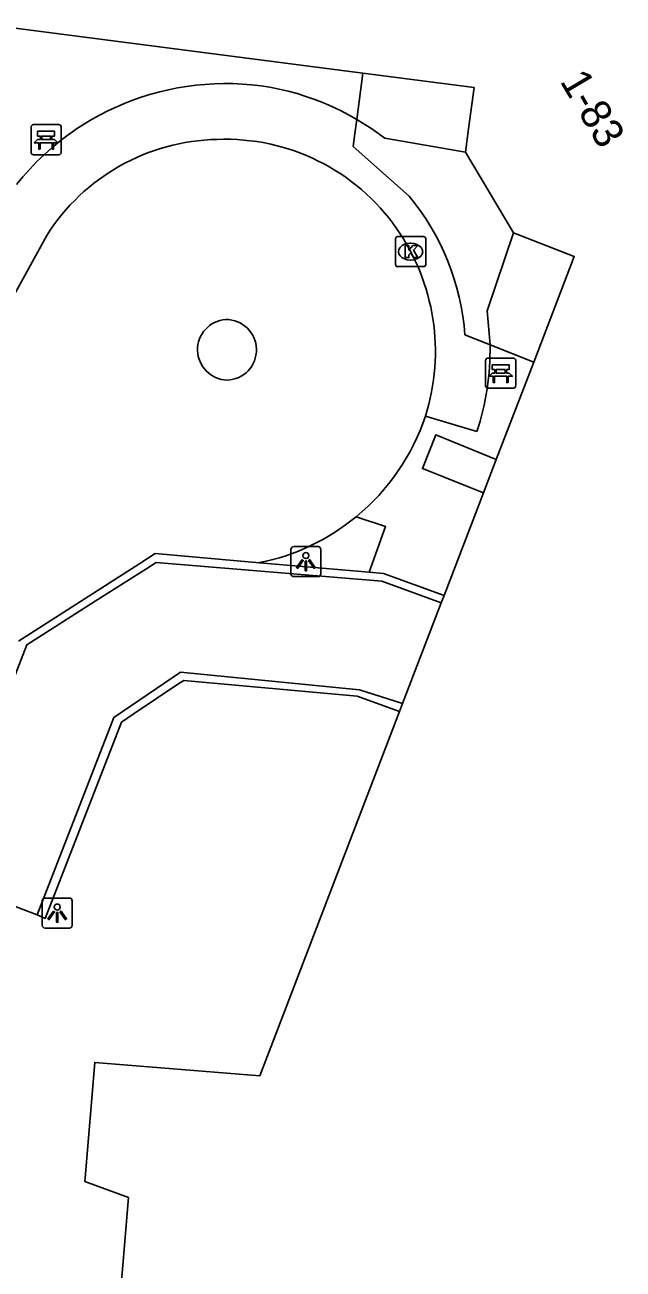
# Model space of a CAD drawing. Extents: x 159961 to 160856, y 382704 to 383353.
# Drawn here: x 160632 to 160651.88, y 383212.13 to 383253.46 of the extents above; entities that cross this region are included whole.
import ezdxf

# ---------------------------------------------------------------- set-up
doc = ezdxf.new("R2010")
doc.units = 0
for name, color, linetype in [('IMGEO_Bank', 7, 'Continuous'), ('IMGEO_Kolk', 7, 'Continuous'), ('IMGEO_Lichtpunt', 7, 'Continuous'), ('IMGEO_Muur', 7, 'Continuous'), ('IMGEO_Pand', 7, 'Continuous'), ('IMGEO_Pand_nummerreeks', 7, 'Continuous'), ('IMGEO_Rijbaan_lokaal_open', 7, 'Continuous'), ('IMGEO_Voetpad_open', 7, 'Continuous')]:
    doc.layers.add(name, color=color, linetype=linetype)

msp = doc.modelspace()

# ---------------------------------------------------------------- linework, layer by layer
at = {"layer": 'IMGEO_Bank'}
for p, q in [((160632.204, 383249.221), (160632.204, 383250.062)), ((160632.204, 383250.062), (160632.204, 383249.221)), ((160632.279, 383250.146), (160633.12, 383250.146)), ((160633.12, 383250.146), (160632.279, 383250.146)), ((160632.513, 383249.652), (160632.513, 383249.758)), ((160632.557, 383249.758), (160632.557, 383249.652)), ((160632.845, 383249.764), (160632.563, 383249.764)), ((160632.851, 383249.652), (160632.851, 383249.758)), ((160632.895, 383249.758), (160632.895, 383249.652)), ((160633.204, 383250.071), (160633.204, 383249.23)), ((160633.204, 383249.23), (160633.204, 383250.071)), ((160632.901, 383249.544), (160632.508, 383249.544)), ((160632.563, 383249.646), (160632.845, 383249.646)), ((160633.129, 383249.146), (160632.288, 383249.146)), ((160632.288, 383249.146), (160633.129, 383249.146)), ((160647.311, 383241.464), (160647.311, 383242.305)), ((160647.311, 383242.305), (160647.311, 383241.464)), ((160647.386, 383242.389), (160648.227, 383242.389)), ((160648.227, 383242.389), (160647.386, 383242.389)), ((160648.311, 383242.314), (160648.311, 383241.473)), ((160648.311, 383241.473), (160648.311, 383242.314)), ((160647.62, 383241.895), (160647.62, 383242.001)), ((160647.664, 383242.001), (160647.664, 383241.895)), ((160647.952, 383242.007), (160647.67, 383242.007)), ((160647.67, 383241.889), (160647.952, 383241.889)), ((160647.958, 383241.895), (160647.958, 383242.001)), ((160648.002, 383242.001), (160648.002, 383241.895)), ((160648.008, 383241.787), (160647.615, 383241.787)), ((160648.236, 383241.389), (160647.395, 383241.389)), ((160647.395, 383241.389), (160648.236, 383241.389))]:
    msp.add_line(p, q, dxfattribs=at)
for points in [[(160632.507, 383249.764), (160632.421, 383249.764), (160632.421, 383249.925), (160632.984, 383249.925), (160632.984, 383249.764), (160632.901, 383249.764)], [(160632.451, 383249.544), (160632.309, 383249.544), (160632.421, 383249.646), (160632.507, 383249.646)], [(160632.501, 383249.537), (160632.501, 383249.33), (160632.458, 383249.33), (160632.458, 383249.537)], [(160632.901, 383249.646), (160632.984, 383249.646), (160633.096, 383249.544), (160632.957, 383249.544)], [(160632.951, 383249.537), (160632.951, 383249.33), (160632.907, 383249.33), (160632.907, 383249.537)], [(160647.558, 383241.787), (160647.416, 383241.787), (160647.528, 383241.889), (160647.614, 383241.889)], [(160647.614, 383242.007), (160647.528, 383242.007), (160647.528, 383242.168), (160648.091, 383242.168), (160648.091, 383242.007), (160648.008, 383242.007)], [(160648.008, 383241.889), (160648.091, 383241.889), (160648.203, 383241.787), (160648.064, 383241.787)], [(160647.608, 383241.78), (160647.608, 383241.573), (160647.565, 383241.573), (160647.565, 383241.78)], [(160648.058, 383241.78), (160648.058, 383241.573), (160648.014, 383241.573), (160648.014, 383241.78)]]:
    msp.add_lwpolyline(points, dxfattribs=at)
for centre, radius, start, end in [((160632.282, 383250.068), 0.0779, 92.4484, 184.2845), ((160632.282, 383250.068), 0.0779, 92.4484, 184.2845), ((160632.506, 383249.757), 0.00671, 2.8957, 87.1043), ((160632.563, 383249.757), 0.00671, 92.8957, 177.1043), ((160632.845, 383249.757), 0.00671, 2.8957, 87.1043), ((160632.902, 383249.757), 0.00671, 92.8957, 177.1043), ((160633.126, 383250.068), 0.0779, 2.4484, 94.2845), ((160633.126, 383250.068), 0.0779, 2.4484, 94.2845), ((160632.451, 383249.537), 0.00671, 2.8957, 87.1043), ((160632.508, 383249.537), 0.00671, 92.8957, 177.1043), ((160632.506, 383249.653), 0.00671, 272.8957, 357.1043), ((160632.563, 383249.653), 0.00671, 182.8957, 267.1043), ((160632.845, 383249.653), 0.00671, 272.8957, 357.1043), ((160632.902, 383249.653), 0.00671, 182.8957, 267.1043), ((160632.9, 383249.537), 0.00671, 2.8957, 87.1043), ((160632.957, 383249.537), 0.00671, 92.8957, 177.1043), ((160632.282, 383249.224), 0.0779, 182.4484, 274.2845), ((160632.282, 383249.224), 0.0779, 182.4484, 274.2845), ((160633.126, 383249.224), 0.0779, 272.4484, 4.2845), ((160633.126, 383249.224), 0.0779, 272.4484, 4.2845), ((160647.389, 383242.311), 0.0779, 92.4484, 184.2845), ((160647.389, 383242.311), 0.0779, 92.4484, 184.2845), ((160648.233, 383242.311), 0.0779, 2.4484, 94.2845), ((160648.233, 383242.311), 0.0779, 2.4484, 94.2845), ((160647.613, 383242), 0.00671, 2.8957, 87.1043), ((160647.613, 383241.896), 0.00671, 272.8957, 357.1043), ((160647.67, 383242), 0.00671, 92.8957, 177.1043), ((160647.67, 383241.896), 0.00671, 182.8957, 267.1043), ((160647.952, 383242), 0.00671, 2.8957, 87.1043), ((160647.952, 383241.896), 0.00671, 272.8957, 357.1043), ((160648.009, 383242), 0.00671, 92.8957, 177.1043), ((160648.009, 383241.896), 0.00671, 182.8957, 267.1043), ((160647.558, 383241.78), 0.00671, 2.8957, 87.1043), ((160647.615, 383241.78), 0.00671, 92.8957, 177.1043), ((160648.007, 383241.78), 0.00671, 2.8957, 87.1043), ((160648.064, 383241.78), 0.00671, 92.8957, 177.1043), ((160648.233, 383241.467), 0.0779, 272.4484, 4.2845), ((160648.233, 383241.467), 0.0779, 272.4484, 4.2845), ((160647.389, 383241.467), 0.0779, 182.4484, 274.2845), ((160647.389, 383241.467), 0.0779, 182.4484, 274.2845)]:
    msp.add_arc(centre, radius, start, end, dxfattribs=at)
at = {"layer": 'IMGEO_Kolk'}
for p, q in [((160644.317, 383245.5), (160644.317, 383246.352)), ((160644.392, 383246.426), (160645.244, 383246.426)), ((160644.805, 383246.206), (160644.83, 383246.206)), ((160645.318, 383246.352), (160645.318, 383245.5)), ((160644.828, 383245.646), (160644.803, 383245.646)), ((160645.244, 383245.426), (160644.392, 383245.426))]:
    msp.add_line(p, q, dxfattribs=at)
for points in [[(160644.317, 383245.5), (160644.317, 383246.352)], [(160644.392, 383246.426), (160645.244, 383246.426)], [(160644.638, 383246.126), (160644.761, 383246.126), (160644.761, 383245.975), (160644.891, 383246.126), (160645.055, 383246.126), (160644.909, 383245.975), (160645.062, 383245.726), (160644.91, 383245.726), (160644.825, 383245.89), (160644.761, 383245.823), (160644.761, 383245.726), (160644.638, 383245.726), (160644.638, 383246.126)], [(160645.318, 383246.352), (160645.318, 383245.5)], [(160645.244, 383245.426), (160644.392, 383245.426)]]:
    msp.add_lwpolyline(points, dxfattribs=at)
for centre, start, end in [((160644.394, 383246.35), 91.552, 178.448), ((160644.394, 383246.35), 91.552, 178.448), ((160645.242, 383246.35), 1.552, 88.448), ((160645.242, 383246.35), 1.552, 88.448), ((160644.394, 383245.502), 181.552, 268.448), ((160644.394, 383245.502), 181.552, 268.448), ((160645.242, 383245.502), 271.552, 358.448), ((160645.242, 383245.502), 271.552, 358.448)]:
    msp.add_arc(centre, 0.0765, start, end, dxfattribs=at)
for centre, major_axis, ratio, start_param, end_param in [((160644.804, 383245.926), (-0.387, 0.002), 0.722429, 4.712389, 7.853982), ((160644.829, 383245.926), (-0.39, 0.002), 0.717154, 1.570796, 4.712389)]:
    msp.add_ellipse(centre, major_axis=major_axis, ratio=ratio, start_param=start_param, end_param=end_param, dxfattribs=at)
at = {"layer": 'IMGEO_Lichtpunt'}
for p, q in [((160641.74, 383236.126), (160640.932, 383236.126)), ((160641.74, 383236.126), (160640.932, 383236.126)), ((160640.838, 383236.031), (160640.838, 383235.224)), ((160640.838, 383236.031), (160640.838, 383235.224)), ((160641.834, 383235.224), (160641.834, 383236.031)), ((160641.834, 383235.224), (160641.834, 383236.031)), ((160640.932, 383235.13), (160641.74, 383235.13)), ((160640.932, 383235.13), (160641.74, 383235.13)), ((160632.574, 383224.356), (160632.574, 383223.549)), ((160632.574, 383224.356), (160632.574, 383223.549)), ((160633.476, 383224.451), (160632.668, 383224.451)), ((160633.476, 383224.451), (160632.668, 383224.451)), ((160633.57, 383223.549), (160633.57, 383224.356)), ((160633.57, 383223.549), (160633.57, 383224.356)), ((160632.668, 383223.455), (160633.476, 383223.455)), ((160632.668, 383223.455), (160633.476, 383223.455))]:
    msp.add_line(p, q, dxfattribs=at)
for points in [[(160641.212, 383235.695), (160641.251, 383235.667), (160641.063, 383235.405), (160641.025, 383235.432), (160641.212, 383235.695)], [(160641.424, 383235.667), (160641.462, 383235.694), (160641.649, 383235.432), (160641.61, 383235.404), (160641.424, 383235.667)], [(160641.314, 383235.647), (160641.361, 383235.647), (160641.361, 383235.325), (160641.314, 383235.325), (160641.314, 383235.647)], [(160632.948, 383224.02), (160632.987, 383223.992), (160632.799, 383223.73), (160632.761, 383223.757), (160632.948, 383224.02)], [(160633.05, 383223.972), (160633.097, 383223.972), (160633.097, 383223.65), (160633.05, 383223.65), (160633.05, 383223.972)], [(160633.16, 383223.992), (160633.198, 383224.019), (160633.385, 383223.757), (160633.346, 383223.729), (160633.16, 383223.992)]]:
    msp.add_lwpolyline(points, dxfattribs=at)
for centre in [(160641.337, 383235.829), (160633.073, 383224.154)]:
    msp.add_circle(centre, 0.0994, dxfattribs=at)
for centre, start, end in [((160640.932, 383236.031), 90, 180), ((160640.932, 383236.031), 90, 180), ((160641.74, 383236.031), 0, 90), ((160641.74, 383236.031), 0, 90), ((160640.932, 383235.224), 180, 270), ((160640.932, 383235.224), 180, 270), ((160641.74, 383235.224), 270, 0), ((160641.74, 383235.224), 270, 360), ((160632.668, 383224.356), 90, 180), ((160632.668, 383224.356), 90, 180), ((160633.476, 383224.356), 0, 90), ((160633.476, 383224.356), 0, 90), ((160632.668, 383223.549), 180, 270), ((160632.668, 383223.549), 180, 270), ((160633.476, 383223.549), 270, 0), ((160633.476, 383223.549), 270, 360)]:
    msp.add_arc(centre, 0.0946, start, end, dxfattribs=at)
at = {"layer": 'IMGEO_Muur'}
for points in [[(160631.79, 383232.988), (160634.244, 383234.559), (160635.823, 383235.57), (160636.328, 383235.894), (160639.8, 383235.593)], [(160629.068, 383225.154), (160632.058, 383232.865), (160634.329, 383234.309), (160636.015, 383235.381), (160636.365, 383235.603), (160643.856, 383234.981), (160645.837, 383234.258)], [(160639.8, 383235.593), (160643.441, 383235.277)], [(160643.441, 383235.277), (160643.917, 383235.236), (160645.93, 383234.501)], [(160632.411, 383223.893), (160634.954, 383230.452), (160635.512, 383230.83), (160636.923, 383231.788), (160637.169, 383231.955), (160643.116, 383231.372), (160644.552, 383230.913)], [(160644.452, 383230.651), (160643.036, 383231.162), (160637.28, 383231.684), (160637.116, 383231.574), (160635.633, 383230.58), (160635.206, 383230.294), (160632.673, 383223.774), (160632.411, 383223.893)]]:
    msp.add_lwpolyline(points, dxfattribs=at)
at = {"layer": 'IMGEO_Pand'}
for points in [[(160643.232, 383251.858), (160613.005, 383255.778), (160612.319, 383250.512), (160605.001, 383251.12), (160605.658, 383259.065)], [(160646.64, 383249.231), (160646.742, 383250), (160646.924, 383251.379), (160643.232, 383251.858)], [(160648.242, 383246.55), (160646.64, 383249.231)], [(160648.242, 383246.55), (160650.258, 383245.768), (160648.907, 383242.251)], [(160647.666, 383239.019), (160648.907, 383242.251)], [(160647.242, 383237.917), (160647.666, 383239.019)], [(160645.93, 383234.501), (160647.242, 383237.917)], [(160645.837, 383234.258), (160645.93, 383234.501)], [(160645.837, 383234.258), (160644.552, 383230.913)], [(160644.552, 383230.913), (160644.452, 383230.651)], [(160633.548, 383209.876), (160635.044, 383209.739), (160635.442, 383214.503), (160633.988, 383215.039), (160633.998, 383215.153), (160634.322, 383218.99), (160639.802, 383218.547), (160644.452, 383230.651)]]:
    msp.add_lwpolyline(points, dxfattribs=at)
at = {"layer": 'IMGEO_Rijbaan_lokaal_open'}
for points in [[(160619.282, 383222.044), (160632.722, 383246.461)], [(160632.411, 383223.893), (160629.068, 383225.154)]]:
    msp.add_lwpolyline(points, dxfattribs=at)
for centre, radius, start, end in [((160638.521, 383242.793), 6.861, 91.099, 147.6827), ((160638.665, 383242.722), 6.937, 34.9238, 92.2771), ((160638.509, 383242.605), 7.131, 342.5278, 34.9769), ((160638.742, 383242.665), 1.007, 94.0431, 268.5194), ((160638.688, 383242.664), 1.006, 271.6014, 90.9611), ((160638.328, 383242.807), 7.366, 309.4694, 341.451), ((160638.341, 383242.794), 7.347, 281.4537, 309.4563)]:
    msp.add_arc(centre, radius, start, end, dxfattribs=at)
at = {"layer": 'IMGEO_Voetpad_open'}
for points in [[(160643.232, 383251.858), (160643.028, 383250.311)], [(160644.771, 383247.764), (160642.91, 383249.414), (160642.987, 383250), (160643.028, 383250.311)], [(160643.028, 383250.311), (160643.527, 383250), (160643.96, 383249.69), (160646.64, 383249.231)], [(160647.456, 383242.826), (160647.364, 383243.954), (160648.242, 383246.55)], [(160647.456, 383242.826), (160646.62, 383243.157)], [(160648.907, 383242.251), (160647.456, 383242.826)], [(160645.311, 383240.464), (160647.022, 383239.946)], [(160647.666, 383239.019), (160645.651, 383239.836), (160645.211, 383238.72), (160647.242, 383237.917)], [(160643.441, 383235.277), (160643.984, 383236.791), (160643.01, 383237.121)]]:
    msp.add_lwpolyline(points, dxfattribs=at)
for centre, radius, start, end in [((160638.661, 383242.644), 8.863, 92.431, 123.9037), ((160638.688, 383243.045), 8.464, 59.1491, 92.7272), ((160638.676, 383242.626), 8.886, 123.9244, 141.5515), ((160638.576, 383242.603), 8.063, 3.9393, 39.7964), ((160638.728, 383242.668), 8.729, 341.8267, 1.0339)]:
    msp.add_arc(centre, radius, start, end, dxfattribs=at)

# ---------------------------------------------------------------- texts
at = {"layer": 'IMGEO_Pand_nummerreeks'}
msp.add_text('1-83', height=1, rotation=300.7447, dxfattribs=at).set_placement((160649.761, 383251.587))

doc.saveas('drawing.dxf')
